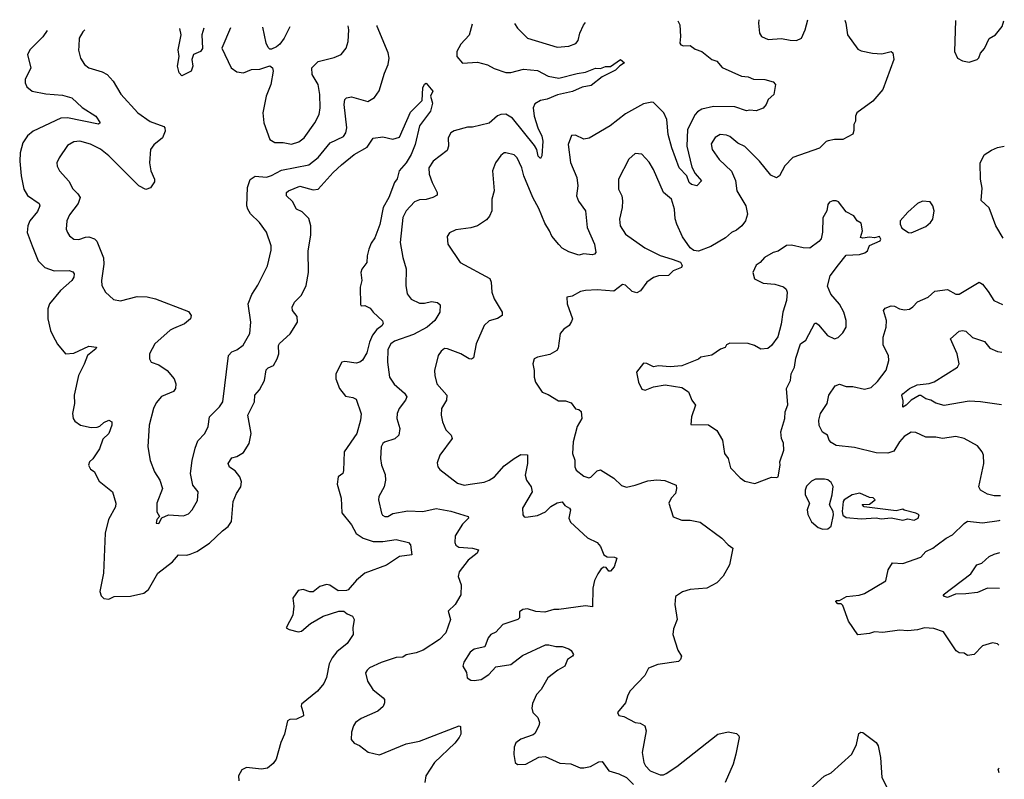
# Model space of a CAD drawing. Extents: x 2199565 to 2323334, y 894172 to 1018966.
# Tile 440 of 440: x 2317308 to 2323237, y 1014394 to 1018966. Entities that reach past the tile are written whole.
import ezdxf

# ---------------------------------------------------------------- set-up
doc = ezdxf.new("R2010")
doc.units = 0

msp = doc.modelspace()

# ---------------------------------------------------------------- linework, layer by layer
at = {"layer": '0CON10XD'}
for points in [[(2317699.3, 1018904.2), (2317687.8, 1018892.2), (2317667.1, 1018855), (2317664.3, 1018805.7), (2317663, 1018783), (2317674.2, 1018735), (2317698.8, 1018695), (2317725, 1018675.8), (2317805, 1018651.4), (2317835, 1018635.7), (2317871.4, 1018595), (2317917.2, 1018517.2), (2318018.6, 1018405), (2318093.6, 1018353.6), (2318175, 1018322.5), (2318182.5, 1018315), (2318183.3, 1018295), (2318168.8, 1018255), (2318115, 1018212), (2318095.6, 1018185), (2318088.9, 1018105), (2318097.5, 1018055), (2318120, 1018005), (2318120.7, 1017989.3), (2318095.7, 1017954.3), (2318067.3, 1017942.7), (2318025, 1017966), (2317845, 1018146.5), (2317795, 1018186.9), (2317735, 1018216.4), (2317670, 1018235), (2317635, 1018230), (2317595, 1018208.8), (2317546.7, 1018135), (2317532.5, 1018105), (2317533.3, 1018085), (2317547.5, 1018055), (2317604.1, 1017994.1), (2317627.7, 1017947.7), (2317658.3, 1017918.3), (2317671.4, 1017895), (2317661.1, 1017858.9), (2317608.3, 1017791.7), (2317591.4, 1017755), (2317588, 1017705), (2317596, 1017685), (2317608.8, 1017665), (2317635, 1017644.2), (2317665, 1017642.5), (2317705, 1017657.5), (2317725, 1017658.6), (2317757.5, 1017647.5), (2317772.1, 1017632.1), (2317813, 1017533), (2317815.5, 1017494.5), (2317800.6, 1017395), (2317802.9, 1017365), (2317825.7, 1017325.7), (2317872.4, 1017282.4), (2317915, 1017272.9), (2318015, 1017300), (2318075, 1017296.7), (2318125, 1017285.5), (2318325, 1017208.8), (2318341.2, 1017185), (2318336, 1017165), (2318301.2, 1017135), (2318235, 1017106.9), (2318213.8, 1017096.2), (2318122.5, 1017015), (2318090.6, 1016955), (2318090, 1016925), (2318100, 1016905), (2318145, 1016887.5), (2318196.9, 1016855), (2318237.5, 1016805), (2318248.6, 1016775), (2318245.8, 1016745), (2318235, 1016728.8), (2318162.7, 1016697.3), (2318130.3, 1016659.7), (2318114.4, 1016625), (2318086.9, 1016525), (2318080, 1016395), (2318093.6, 1016313.6), (2318120.6, 1016245), (2318151.4, 1016195), (2318168.6, 1016145), (2318133.8, 1016055), (2318133.9, 1016003.9), (2318150, 1015975), (2318133.3, 1015956.7), (2318130, 1015935), (2318145, 1015933.3), (2318163, 1015967), (2318204.3, 1015985.7), (2318295, 1015979.4), (2318325, 1015991.9), (2318345.6, 1016015), (2318378, 1016072), (2318383.2, 1016123.2), (2318351.6, 1016165), (2318336.9, 1016235), (2318346.5, 1016313.5), (2318363.9, 1016386.1), (2318379.8, 1016430.2), (2318423.3, 1016475), (2318442, 1016518), (2318450.8, 1016575), (2318510.8, 1016635), (2318531.9, 1016665), (2318565.5, 1016944.5), (2318585, 1016966), (2318615, 1016978), (2318653.6, 1017006.4), (2318693.2, 1017076.8), (2318700, 1017145), (2318684.5, 1017255), (2318705, 1017312), (2318742.7, 1017367.3), (2318800, 1017485), (2318822.1, 1017577.9), (2318822.9, 1017605), (2318795, 1017686), (2318752.2, 1017745), (2318698.1, 1017798.1), (2318680.8, 1017825), (2318676.1, 1017845), (2318679.6, 1017955), (2318695.3, 1018004.7), (2318725, 1018023.5), (2318795, 1018018.2), (2318825, 1018027.7), (2318885, 1018060), (2319048.9, 1018091.1), (2319105, 1018135.4), (2319178.2, 1018225), (2319257.4, 1018262.6), (2319271.8, 1018285), (2319278.8, 1018315), (2319262.1, 1018455), (2319265.6, 1018484.4), (2319275, 1018495.8), (2319305, 1018501.4), (2319405, 1018474), (2319445, 1018496.7), (2319471.7, 1018538.3), (2319503.9, 1018643.9), (2319526.7, 1018695), (2319533.1, 1018735), (2319526.9, 1018766.9), (2319460, 1018925), (2319459.9, 1018930.5)], [(2318417.4, 1018915), (2318404.4, 1018875), (2318408.3, 1018791.7), (2318396.2, 1018775), (2318354.4, 1018755.6), (2318344, 1018725), (2318350, 1018685), (2318340, 1018655), (2318285, 1018627.5), (2318268.8, 1018645), (2318259.2, 1018685), (2318267.5, 1018745), (2318262.1, 1018785), (2318280, 1018875), (2318272.6, 1018912.8)], [(2318577.4, 1018917.3), (2318525.6, 1018795), (2318581.2, 1018675), (2318615, 1018652.1), (2318655, 1018645.4), (2318703.6, 1018666.4), (2318755, 1018667.5), (2318815, 1018687.5), (2318830.8, 1018675), (2318834.4, 1018655), (2318820.6, 1018575), (2318791.5, 1018505), (2318772.5, 1018405), (2318778.2, 1018345), (2318815, 1018244), (2318845, 1018226.7), (2318895, 1018226.2), (2318945, 1018215.5), (2318988.8, 1018231.2), (2319020.6, 1018255), (2319085.6, 1018345), (2319111.9, 1018395), (2319118.2, 1018435), (2319115.4, 1018515.4), (2319104.7, 1018574.7), (2319068.7, 1018635), (2319067.9, 1018675), (2319105, 1018713.8), (2319201.8, 1018738.2), (2319243.8, 1018756.2), (2319274.4, 1018795), (2319285.3, 1018834.7), (2319289.3, 1018905), (2319285.4, 1018927.9)], [(2318935.5, 1018922.7), (2318900.6, 1018855), (2318875, 1018818.6), (2318855, 1018801.4), (2318825, 1018787.5), (2318815, 1018788), (2318805, 1018798.8), (2318791.8, 1018825), (2318772.3, 1018920.3)], [(2320033.3, 1018939.1), (2320015, 1018872.5), (2319965, 1018818), (2319940.6, 1018775), (2319939.5, 1018745), (2319975, 1018703.3), (2320065, 1018710.8), (2320125, 1018694.5), (2320165, 1018672.1), (2320235, 1018647.5), (2320265, 1018647.5), (2320342.6, 1018667.4), (2320425, 1018659.3), (2320490, 1018625), (2320555, 1018613.4), (2320665, 1018642.2), (2320715, 1018648.8), (2320775, 1018674.2), (2320805, 1018672), (2320835, 1018684), (2320865, 1018684), (2320925, 1018726), (2320950, 1018705), (2320921.9, 1018688.1), (2320895, 1018662), (2320815, 1018621.2), (2320750, 1018570), (2320695, 1018560), (2320636.9, 1018533.1), (2320546.1, 1018513.9), (2320485, 1018487.8), (2320445, 1018479.2), (2320410.2, 1018459.8), (2320398.9, 1018435), (2320405.4, 1018385), (2320427.9, 1018315), (2320452.9, 1018265), (2320457.6, 1018235), (2320453, 1018147), (2320445, 1018130), (2320429.6, 1018145), (2320421.6, 1018185), (2320408.3, 1018208.3), (2320275, 1018372.1), (2320235, 1018397.3), (2320205.5, 1018395.5), (2320185, 1018387.3), (2320135, 1018343.8), (2320035, 1018318.6), (2320005, 1018318.5), (2319925, 1018297.1), (2319904, 1018285), (2319887.8, 1018255), (2319890.4, 1018205), (2319881.5, 1018178.5), (2319796.9, 1018115), (2319772.5, 1018075), (2319774.5, 1018035), (2319791.8, 1017985), (2319822.2, 1017925), (2319821.3, 1017908.7), (2319795.4, 1017894.6), (2319755, 1017883.3), (2319715, 1017880.6), (2319685, 1017869.2), (2319635, 1017815.8), (2319615.5, 1017775), (2319600, 1017625), (2319614.5, 1017534.5), (2319635.7, 1017465.7), (2319632.2, 1017365), (2319641.1, 1017315), (2319665, 1017283.1), (2319715, 1017259.5), (2319745, 1017258.9), (2319788.7, 1017268.7), (2319824.2, 1017264.2), (2319839.2, 1017249.2), (2319838.6, 1017205), (2319808.5, 1017155), (2319762.2, 1017115), (2319679.4, 1017070.6), (2319565, 1017031.8), (2319543.3, 1017015), (2319525, 1016981.2), (2319522.1, 1016905), (2319533.9, 1016813.9), (2319562.6, 1016772.6), (2319625, 1016717.8), (2319638.2, 1016695), (2319631.8, 1016675), (2319592.7, 1016625), (2319581.1, 1016595), (2319579.5, 1016565), (2319597.5, 1016505), (2319590.8, 1016465), (2319566, 1016444), (2319505, 1016423.3), (2319494.2, 1016415.8), (2319485.5, 1016395), (2319480.5, 1016325), (2319485.7, 1016285), (2319507.8, 1016227.8), (2319510.6, 1016195), (2319503.1, 1016155), (2319470.6, 1016095), (2319469.4, 1016075), (2319485.9, 1015995.9), (2319493, 1015983), (2319505.9, 1015975.9), (2319525, 1015976), (2319555.4, 1015994.6), (2319645, 1016010.4), (2319735, 1016005.6), (2319815, 1016024.4), (2319905, 1016007.8), (2320007.5, 1015975), (2320010, 1015965), (2319975, 1015930), (2319930.9, 1015859.1), (2319928.3, 1015818.3), (2319935, 1015803.8), (2319951.7, 1015791.7), (2320035, 1015785.7), (2320070, 1015775), (2320062.5, 1015755), (2320007.9, 1015712.1), (2319955, 1015642.5), (2319948.8, 1015615), (2319966.7, 1015565), (2319964.2, 1015505), (2319930.8, 1015445), (2319887.5, 1015405), (2319902.3, 1015355), (2319873.8, 1015276.2), (2319835, 1015235.6), (2319738.1, 1015171.9), (2319695, 1015154.4), (2319635, 1015143.1), (2319615, 1015129.2), (2319575, 1015127.5), (2319485, 1015096.9), (2319414.3, 1015065.7), (2319399.5, 1015050.5), (2319391.2, 1015035), (2319403.3, 1014985), (2319433.8, 1014935), (2319497.5, 1014885), (2319504.3, 1014874.3), (2319504.4, 1014855), (2319497.3, 1014832.7), (2319465, 1014803.8), (2319365, 1014760.6), (2319330.8, 1014735), (2319317.1, 1014715), (2319305, 1014677.5), (2319304.1, 1014634.1), (2319321.2, 1014611.2), (2319355, 1014596.7), (2319407.3, 1014557.3), (2319475, 1014540.5), (2319635, 1014606.9), (2319715, 1014622.7), (2319955, 1014716.7), (2319961.7, 1014711.7), (2319963.8, 1014665), (2319954.2, 1014645.8), (2319927.6, 1014612.4), (2319805.3, 1014494.7), (2319754.5, 1014415), (2319748.1, 1014375)], [(2321270.2, 1018958.1), (2321273.8, 1018955), (2321283.8, 1018935), (2321288, 1018865), (2321283.3, 1018825), (2321290, 1018815), (2321305, 1018808), (2321345, 1018809.4), (2321375, 1018787.5), (2321415, 1018774), (2321475, 1018726), (2321505, 1018716), (2321537.6, 1018677.6), (2321655, 1018625.6), (2321695, 1018621.4), (2321726.9, 1018606.9), (2321795, 1018606.2), (2321845, 1018590.8), (2321859.2, 1018575), (2321848.8, 1018515), (2321815.7, 1018484.3), (2321803.8, 1018455), (2321785, 1018433.3), (2321742, 1018418), (2321705, 1018421.8), (2321685, 1018417.1), (2321615, 1018440.3), (2321485.9, 1018444.1), (2321415, 1018426.6), (2321388.4, 1018411.6), (2321375, 1018395.6), (2321330, 1018305), (2321324.6, 1018205), (2321355, 1018078.8), (2321375, 1018040), (2321413.8, 1017995), (2321385, 1017965.8), (2321354, 1017974), (2321340, 1017985), (2321325.7, 1018025), (2321279.2, 1018075), (2321235.4, 1018195), (2321213.2, 1018275), (2321205.3, 1018365), (2321186.6, 1018405), (2321125, 1018466.9), (2321115, 1018470), (2321065, 1018460), (2320955, 1018399.7), (2320864.1, 1018325.9), (2320737.9, 1018252.1), (2320705, 1018247.5), (2320655, 1018271.2), (2320630.5, 1018269.5), (2320610, 1018215), (2320625.5, 1018105.5), (2320663.1, 1018015), (2320668.2, 1017965), (2320660.7, 1017905), (2320673.3, 1017873.3), (2320714.4, 1017815), (2320724.5, 1017715), (2320770, 1017615), (2320777.5, 1017565), (2320770, 1017555), (2320755, 1017550), (2320705, 1017556.7), (2320675, 1017548), (2320615, 1017567.5), (2320575, 1017591.4), (2320555, 1017611.9), (2320512.2, 1017662.2), (2320497.5, 1017695), (2320470.1, 1017740.1), (2320435, 1017829.2), (2320397.9, 1017895), (2320342.7, 1018025), (2320330.9, 1018075), (2320304.3, 1018135), (2320285, 1018152.9), (2320235, 1018163.8), (2320225, 1018163.8), (2320205, 1018148.8), (2320172.5, 1018105), (2320156, 1018055), (2320165.6, 1017935), (2320150.5, 1017885), (2320150.5, 1017815), (2320137.8, 1017782.2), (2320119.1, 1017760.9), (2320065, 1017724.4), (2320025, 1017711.9), (2319935, 1017701.2), (2319896.4, 1017683.6), (2319881.7, 1017661.7), (2319886.7, 1017615), (2319961.2, 1017505), (2320138.4, 1017408.4), (2320147.5, 1017385), (2320150.9, 1017325), (2320165.4, 1017285.4), (2320212.5, 1017205), (2320214, 1017185), (2320185, 1017166.9), (2320135, 1017152.7), (2320105.5, 1017125), (2320057.5, 1017015), (2320040, 1016930), (2320028.3, 1016921.7), (2320015, 1016924.4), (2319963.8, 1016953.8), (2319885, 1016984.3), (2319865, 1016985.8), (2319845, 1016971.2), (2319828.6, 1016945), (2319805.6, 1016855), (2319806.9, 1016825), (2319820, 1016775), (2319879.2, 1016705), (2319877.5, 1016675), (2319847.1, 1016625), (2319845.7, 1016585), (2319853.3, 1016545), (2319875, 1016496.2), (2319906.7, 1016465), (2319913.1, 1016445), (2319837.5, 1016345), (2319822.3, 1016297.7), (2319826, 1016275), (2319838.3, 1016258.3), (2319945, 1016177.1), (2319985, 1016164.3), (2320019.7, 1016169.7), (2320105, 1016182.5), (2320135, 1016194.6), (2320166.5, 1016215), (2320225, 1016280.5), (2320285.8, 1016325), (2320325, 1016348.8), (2320365, 1016346.7), (2320365.6, 1016295), (2320351.4, 1016225), (2320360, 1016195), (2320388.6, 1016155), (2320394.4, 1016125), (2320335.8, 1016025), (2320336.7, 1015985), (2320345, 1015973.3), (2320355, 1015971.2), (2320425, 1015980.8), (2320475, 1016003.8), (2320506.2, 1016035), (2320545, 1016058.6), (2320575, 1016063.8), (2320591.1, 1016041.1), (2320618, 1016025), (2320624.2, 1016015), (2320613.8, 1015965), (2320625, 1015941.2), (2320727.7, 1015847.7), (2320785, 1015820), (2320806.2, 1015795), (2320824.4, 1015744.4), (2320845, 1015733.6), (2320890.3, 1015730.3), (2320904, 1015724), (2320886.8, 1015673.2), (2320865, 1015646.2), (2320855, 1015646.7), (2320838.9, 1015668.9), (2320825, 1015670.9), (2320809.7, 1015660.3), (2320789, 1015631), (2320769.5, 1015590.5), (2320759.6, 1015545), (2320757.4, 1015432.6), (2320715, 1015437.1), (2320555, 1015415.6), (2320525, 1015416.5), (2320470.9, 1015399.1), (2320415, 1015404), (2320365, 1015420), (2320337.5, 1015415), (2320318.3, 1015401.7), (2320317.5, 1015365), (2320307.5, 1015355), (2320216.7, 1015325), (2320175, 1015278.8), (2320145, 1015266.2), (2320129.2, 1015245), (2320107.9, 1015192.1), (2320045, 1015177.5), (2320021.3, 1015158.7), (2319981.7, 1015098.3), (2319976.2, 1015075), (2319997.7, 1015037.7), (2320003.3, 1015005), (2320025, 1014991.2), (2320045, 1014988), (2320087.5, 1014995), (2320132.5, 1015025), (2320175, 1015070.6), (2320265, 1015085.5), (2320335, 1015139.2), (2320475, 1015203.3), (2320493.8, 1015203.8), (2320537, 1015193), (2320575, 1015192.5), (2320615, 1015180), (2320629.3, 1015169.3), (2320642.5, 1015145), (2320637.5, 1015135), (2320605.9, 1015114.1), (2320590, 1015075), (2320548.3, 1015051.7), (2320489.2, 1015005), (2320447.8, 1014935), (2320419.4, 1014905), (2320395, 1014850), (2320391.7, 1014821.7), (2320398, 1014795), (2320428, 1014765), (2320437.1, 1014735), (2320434.4, 1014715.6), (2320409.8, 1014670.2), (2320398.9, 1014661.1), (2320325, 1014635.7), (2320295, 1014613.3), (2320286.4, 1014586.4), (2320283.9, 1014543.9), (2320292.5, 1014495), (2320305, 1014483.3), (2320355, 1014485.8), (2320435, 1014528), (2320471.2, 1014531.2), (2320561.1, 1014491.1), (2320627.6, 1014487.6), (2320683.7, 1014463.7), (2320705, 1014462.2), (2320745, 1014470.5), (2320795, 1014499.1), (2320815, 1014501.4), (2320855, 1014444.2), (2320915, 1014427.8), (2320962, 1014405), (2321005, 1014362.9)], [(2320288.2, 1018942.9), (2320306.2, 1018915), (2320365, 1018854), (2320545, 1018800), (2320615, 1018805.6), (2320657.4, 1018822.6), (2320670.2, 1018839.8), (2320680.8, 1018885), (2320702.1, 1018932.1), (2320714, 1018949.5)], [(2322277.1, 1018963.1), (2322282.7, 1018945), (2322292.9, 1018875), (2322355, 1018788.1), (2322375, 1018778.1), (2322443.4, 1018763.4), (2322499.1, 1018760.9), (2322555, 1018773.3), (2322565.8, 1018765.8), (2322570.6, 1018725), (2322505, 1018546), (2322444.4, 1018475), (2322348.8, 1018405), (2322340, 1018385), (2322340, 1018355), (2322331.2, 1018335), (2322331.7, 1018298.3), (2322325, 1018277.5), (2322265, 1018243.8), (2322215, 1018244), (2322177, 1018237), (2322165, 1018233.3), (2322125, 1018193.1), (2321964.1, 1018135.9), (2321915, 1018085.6), (2321883.6, 1018026.4), (2321864.3, 1018014.3), (2321830, 1018030), (2321763.3, 1018115), (2321675, 1018202.1), (2321631.9, 1018221.9), (2321585, 1018261.9), (2321565, 1018271.1), (2321525.8, 1018274.2), (2321495, 1018256), (2321472.4, 1018217.6), (2321477.5, 1018185), (2321520, 1018125), (2321593.7, 1018053.7), (2321617.7, 1017997.7), (2321627.2, 1017935), (2321679.5, 1017845), (2321690, 1017795), (2321679.2, 1017755), (2321656, 1017725), (2321625, 1017699.4), (2321595, 1017685.7), (2321557.6, 1017652.4), (2321469.3, 1017600.7), (2321395, 1017572.2), (2321366.5, 1017576.5), (2321345, 1017592.5), (2321299.2, 1017659.1), (2321264, 1017735), (2321255, 1017767.5), (2321251.1, 1017825), (2321232.3, 1017885), (2321184.1, 1017925), (2321125, 1018064), (2321099.1, 1018109.1), (2321055, 1018156.7), (2321015, 1018160.8), (2320975, 1018126.2), (2320913.2, 1018006.8), (2320914.4, 1017945), (2320933.3, 1017905), (2320938.5, 1017875), (2320935.5, 1017835), (2320918.9, 1017765), (2320923.3, 1017725), (2320955, 1017674.4), (2321071.9, 1017591.9), (2321165, 1017545.6), (2321236.1, 1017523.9), (2321286.4, 1017506.4), (2321296.8, 1017486.8), (2321293.8, 1017475), (2321243.3, 1017455), (2321215, 1017426.7), (2321153.9, 1017423.9), (2321125, 1017414.2), (2321084.6, 1017385.4), (2321045.9, 1017334.1), (2321025, 1017322.5), (2320995, 1017328.8), (2320955, 1017368), (2320937.7, 1017372.3), (2320885, 1017331.2), (2320785, 1017340), (2320715, 1017336), (2320685, 1017328.8), (2320635, 1017301.2), (2320602.5, 1017295), (2320603.8, 1017255), (2320636.2, 1017165), (2320631.7, 1017148.3), (2320615.7, 1017124.3), (2320585, 1017103.8), (2320563, 1017077), (2320551.2, 1016988.8), (2320543.3, 1016975), (2320499.7, 1016950.3), (2320426.2, 1016933.8), (2320406.4, 1016923.6), (2320397.5, 1016895), (2320406.7, 1016855), (2320406.7, 1016815), (2320413.9, 1016783.9), (2320453.6, 1016723.6), (2320489.7, 1016709.7), (2320551.7, 1016671.7), (2320595, 1016671.9), (2320628.9, 1016658.9), (2320655, 1016623.8), (2320675, 1016620), (2320688.3, 1016608.3), (2320692, 1016565), (2320665, 1016517.5), (2320640, 1016425), (2320636, 1016355), (2320650, 1016315), (2320650, 1016275), (2320658.8, 1016255), (2320705, 1016218.6), (2320735, 1016207.5), (2320747.9, 1016212.1), (2320785, 1016250), (2320805, 1016256), (2320885, 1016207.1), (2320931.7, 1016161.7), (2320962.7, 1016152.7), (2321015, 1016163.3), (2321090.5, 1016189.5), (2321145, 1016195.5), (2321191.7, 1016191.7), (2321260, 1016165), (2321262.5, 1016145), (2321256, 1016115), (2321230, 1016085), (2321216, 1016055), (2321243.4, 1015973.4), (2321295, 1015954.3), (2321345.9, 1015954.1), (2321405, 1015940.8), (2321535.6, 1015845.6), (2321574.1, 1015804.1), (2321602.5, 1015785), (2321582, 1015685), (2321544.4, 1015615.6), (2321505, 1015575.8), (2321445, 1015544.4), (2321345, 1015535.7), (2321298.3, 1015521.7), (2321257.5, 1015495), (2321253.6, 1015446.4), (2321266.4, 1015356.4), (2321245, 1015300), (2321240, 1015265), (2321271.2, 1015171.2), (2321292.5, 1015135), (2321287.5, 1015115), (2321275, 1015103.3), (2321150, 1015085), (2321095, 1015063.3), (2321071.3, 1015018.7), (2320984.4, 1014925.6), (2320969.2, 1014900.8), (2320956.7, 1014855), (2320906.7, 1014795), (2320915, 1014777.5), (2320945, 1014771.2), (2321015, 1014736), (2321045, 1014731.9), (2321072, 1014715), (2321080.8, 1014685), (2321055.6, 1014555), (2321066, 1014495), (2321076.2, 1014475), (2321105, 1014444.4), (2321165, 1014420.9), (2321185, 1014421.5), (2321200.4, 1014429.6), (2321265, 1014471.9), (2321512.5, 1014665), (2321575, 1014678.8), (2321625, 1014670), (2321638.8, 1014655), (2321640, 1014645), (2321620, 1014545), (2321603.3, 1014485), (2321555.6, 1014375)], [(2321757.9, 1018965.5), (2321756.2, 1018945), (2321762.5, 1018885), (2321775, 1018864.2), (2321815, 1018846.9), (2321895, 1018852.9), (2321947.3, 1018842.7), (2321985, 1018840), (2322016.2, 1018853.8), (2322036.8, 1018905), (2322053.2, 1018964.2)], [(2322942.8, 1018960.1), (2322936.7, 1018775), (2322954.1, 1018734.1), (2322985, 1018717.5), (2323025, 1018710), (2323073.9, 1018726.1), (2323084.1, 1018735.9), (2323093.8, 1018765), (2323117, 1018793), (2323145, 1018853.3), (2323183.8, 1018875), (2323223.8, 1018925), (2323234.8, 1018958.7)], [(2317474.4, 1018900.9), (2317447.6, 1018862.4), (2317370, 1018785), (2317355.6, 1018755), (2317375.4, 1018675), (2317341.4, 1018605), (2317340.8, 1018585), (2317350.9, 1018560.9), (2317383.8, 1018535), (2317465, 1018518.9), (2317565, 1018511.2), (2317622, 1018495), (2317685, 1018438.1), (2317767.1, 1018385), (2317793.3, 1018345), (2317783.3, 1018336.7), (2317595.7, 1018375.7), (2317555, 1018373.3), (2317389.5, 1018295), (2317354.1, 1018265.9), (2317327.5, 1018225), (2317311.6, 1018165), (2317308.1, 1018115), (2317316.3, 1018026.3), (2317332.7, 1017945), (2317355, 1017908.5), (2317425, 1017858.6), (2317430, 1017845), (2317415, 1017810.6), (2317369.1, 1017755), (2317356.4, 1017725), (2317353.6, 1017685), (2317383.2, 1017605), (2317420, 1017515), (2317460, 1017475), (2317515, 1017454.7), (2317606.7, 1017456.7), (2317628.6, 1017448.6), (2317636.5, 1017436.5), (2317634.5, 1017415), (2317622.2, 1017395), (2317553.7, 1017336.3), (2317487.5, 1017255), (2317478, 1017225), (2317478, 1017165), (2317494.2, 1017094.2), (2317508, 1017065), (2317535, 1017013.3), (2317583.3, 1016955), (2317635, 1016959.5), (2317725, 1017000.9), (2317771.2, 1016995), (2317765.9, 1016984.1), (2317715.7, 1016945), (2317697.2, 1016892.8), (2317662.9, 1016825), (2317636, 1016705), (2317638, 1016655), (2317626, 1016595), (2317630, 1016565), (2317639.7, 1016549.7), (2317675, 1016526), (2317738.8, 1016511.2), (2317775, 1016512.5), (2317790.2, 1016519.8), (2317815, 1016541.8), (2317845, 1016555.5), (2317861.9, 1016545), (2317863.8, 1016525), (2317845, 1016474.4), (2317808.2, 1016441.8), (2317787.7, 1016382.3), (2317747.9, 1016322.1), (2317728, 1016305), (2317722.5, 1016285), (2317735, 1016261.2), (2317757, 1016247), (2317787.3, 1016187.3), (2317866.7, 1016125), (2317887.5, 1016055), (2317885, 1016034), (2317843.3, 1015956.7), (2317822.5, 1015875), (2317811.9, 1015635), (2317790.8, 1015525), (2317798, 1015498), (2317815, 1015481.2), (2317845, 1015478.8), (2317876.2, 1015493.8), (2317975, 1015496), (2318055, 1015514.4), (2318083.8, 1015536.2), (2318140.5, 1015635), (2318228.1, 1015701.9), (2318265, 1015744.2), (2318315, 1015742.9), (2318335, 1015748.2), (2318375, 1015765.5), (2318451.9, 1015815), (2318529.8, 1015890.2), (2318564, 1015915), (2318584.3, 1015945), (2318592.7, 1016065), (2318614.5, 1016115), (2318640.5, 1016155), (2318644.4, 1016185), (2318634.4, 1016215), (2318605, 1016250), (2318571.7, 1016271.7), (2318564.2, 1016295), (2318585, 1016328.8), (2318615, 1016337.5), (2318655, 1016360.8), (2318690.4, 1016415), (2318702.3, 1016475), (2318681.8, 1016585), (2318721.2, 1016665), (2318723.3, 1016706.7), (2318752, 1016738), (2318782.3, 1016795), (2318791.7, 1016858.3), (2318805, 1016870.9), (2318835.9, 1016884.1), (2318859.1, 1016925), (2318867.5, 1016955), (2318867.1, 1017005), (2318873, 1017017), (2318935.8, 1017074.2), (2318980, 1017145), (2318979.1, 1017179.1), (2318951.4, 1017215), (2318948.2, 1017235), (2318962.1, 1017265), (2319005, 1017308.1), (2319032.7, 1017365), (2319047.1, 1017445), (2319045.3, 1017575), (2319061.9, 1017668.1), (2319060.8, 1017725), (2319048.5, 1017768.5), (2319009.1, 1017809.1), (2318975, 1017826), (2318951.7, 1017871.7), (2318914.4, 1017905), (2318914.4, 1017925), (2318925.7, 1017935), (2318995, 1017964.3), (2319075, 1017942.2), (2319104.5, 1017945.5), (2319195, 1018045.6), (2319245, 1018091.1), (2319321.9, 1018155), (2319400.9, 1018199.1), (2319436.7, 1018253.3), (2319495, 1018259.6), (2319555, 1018246.7), (2319595, 1018258.1), (2319661.6, 1018408.4), (2319731.7, 1018478.3), (2319734.6, 1018555.4), (2319745, 1018576.7), (2319755, 1018583.3), (2319796.2, 1018535), (2319782.5, 1018505), (2319794.2, 1018464.2), (2319780.9, 1018415), (2319715, 1018326.7), (2319689.6, 1018215), (2319665.8, 1018155), (2319634.7, 1018105), (2319593.3, 1018055), (2319581.8, 1018008.2), (2319564.6, 1017985), (2319530.7, 1017895), (2319497, 1017835), (2319477.5, 1017732.5), (2319446.7, 1017653.3), (2319425, 1017621.2), (2319410.6, 1017585), (2319399.4, 1017545), (2319398.6, 1017505), (2319369.2, 1017465), (2319361.9, 1017445), (2319367.8, 1017395), (2319357.8, 1017355), (2319360.7, 1017250.7), (2319363.8, 1017243.8), (2319386.1, 1017246.1), (2319419.3, 1017229.3), (2319436.7, 1017205), (2319493.5, 1017153.5), (2319496.6, 1017136.6), (2319487.9, 1017122.1), (2319458.4, 1017101.6), (2319433.4, 1017066.6), (2319414.4, 1017025.6), (2319398.4, 1016961.6), (2319372.6, 1016917.4), (2319356.2, 1016903.8), (2319335, 1016898.9), (2319265, 1016908.8), (2319247.5, 1016905), (2319212.5, 1016835), (2319211.9, 1016805), (2319234, 1016745), (2319270.3, 1016700.3), (2319315, 1016691.4), (2319335, 1016681.2), (2319364.2, 1016594.2), (2319360, 1016555), (2319337.3, 1016475), (2319261.4, 1016365), (2319258.1, 1016251.9), (2319253.3, 1016235), (2319226.1, 1016213.9), (2319220.3, 1016169.7), (2319243.5, 1016085), (2319246.8, 1015996.8), (2319305.9, 1015925.9), (2319334.1, 1015874.1), (2319375.6, 1015845), (2319436.7, 1015825), (2319494.3, 1015824.3), (2319575, 1015838), (2319649.4, 1015819.4), (2319661.4, 1015805), (2319670, 1015745), (2319595, 1015733.9), (2319517.7, 1015682.3), (2319386, 1015635), (2319337, 1015593), (2319285.6, 1015534.4), (2319275, 1015530), (2319225, 1015528), (2319175, 1015562), (2319155, 1015567.1), (2319116.2, 1015555), (2319075, 1015522.9), (2319055, 1015522.9), (2319015, 1015536.7), (2318985, 1015529.5), (2318952.1, 1015485), (2318957.9, 1015435), (2318952.5, 1015382.5), (2318912.5, 1015305), (2318930, 1015295), (2318985, 1015281.1), (2319005, 1015285.5), (2319058.3, 1015331.7), (2319136.2, 1015375), (2319230, 1015405), (2319260, 1015405), (2319279.3, 1015389.3), (2319312.5, 1015375), (2319322.5, 1015355), (2319314.2, 1015305), (2319316.7, 1015265), (2319279.5, 1015210.5), (2319218.5, 1015161.5), (2319188.6, 1015125), (2319172.1, 1015087.9), (2319155, 1015007.5), (2319140, 1014970), (2319102, 1014925), (2319005, 1014846.7), (2319002, 1014835), (2319015.5, 1014795.5), (2319016, 1014775), (2318975, 1014755.6), (2318935, 1014754.3), (2318920.8, 1014745), (2318903.5, 1014665), (2318880.4, 1014615), (2318851.5, 1014515), (2318835, 1014488.6), (2318799.3, 1014460.7), (2318765, 1014455.5), (2318674.4, 1014465.6), (2318645, 1014450), (2318625.8, 1014415), (2318627.5, 1014385)], [(2323230.6, 1017650.5), (2323185.9, 1017725), (2323145, 1017832.5), (2323097.5, 1017877.5), (2323102.6, 1017952.6), (2323094.4, 1018005), (2323092.4, 1018102.4), (2323115, 1018151.4), (2323158.8, 1018181.2), (2323195, 1018196.9), (2323236.8, 1018204.7)], [(2321735, 1016174), (2321835, 1016212), (2321865, 1016210), (2321876, 1016215), (2321887.8, 1016285), (2321885.7, 1016305), (2321908.9, 1016375), (2321907.3, 1016417.3), (2321896, 1016445), (2321891.9, 1016485), (2321914.4, 1016565.6), (2321916.7, 1016605), (2321932.9, 1016647.1), (2321925.6, 1016745), (2321950, 1016795), (2321953.3, 1016835), (2321973.3, 1016875), (2321982.2, 1016927.8), (2322008.8, 1017015), (2322042.3, 1017037.7), (2322095, 1017140), (2322105, 1017140), (2322118.3, 1017128.3), (2322172.5, 1017065), (2322213.9, 1017043.9), (2322237.3, 1017052.7), (2322265, 1017080), (2322284, 1017115), (2322284, 1017155), (2322271.2, 1017205), (2322245, 1017253.3), (2322192.7, 1017312.7), (2322172.3, 1017362.3), (2322189.2, 1017425), (2322238.8, 1017491.2), (2322285, 1017547.5), (2322365, 1017552.5), (2322397, 1017563), (2322412.5, 1017575), (2322425, 1017607.5), (2322490, 1017635), (2322492.5, 1017645), (2322485, 1017660), (2322455, 1017652.5), (2322425, 1017656.2), (2322385, 1017650), (2322370, 1017655), (2322382.5, 1017695), (2322375, 1017740), (2322350, 1017755), (2322330, 1017785), (2322285, 1017810), (2322238.8, 1017868.8), (2322225, 1017876.2), (2322205, 1017876.2), (2322185, 1017866.7), (2322175, 1017852.5), (2322168, 1017815), (2322145, 1017772.5), (2322143, 1017687), (2322133.2, 1017646.8), (2322120.3, 1017629.7), (2322065, 1017591.2), (2322025, 1017592), (2321955, 1017608.8), (2321925, 1017606), (2321875, 1017572), (2321845, 1017563.8), (2321792.5, 1017535), (2321766.7, 1017505), (2321742.3, 1017487.7), (2321723.3, 1017445), (2321733.3, 1017405), (2321785, 1017380.8), (2321854.2, 1017374.2), (2321907.3, 1017357.3), (2321923.9, 1017343.9), (2321928.8, 1017325), (2321926, 1017275), (2321904.2, 1017205), (2321894.1, 1017134.1), (2321872.7, 1017057.3), (2321835, 1017003.8), (2321813.2, 1016986.8), (2321771.7, 1016981.7), (2321732.5, 1017005), (2321695, 1017017.5), (2321585, 1017018.8), (2321565, 1017008.8), (2321555, 1016992), (2321527.3, 1016982.7), (2321475, 1016946.2), (2321410, 1016935), (2321395, 1016923.3), (2321295, 1016883.3), (2321225, 1016876.2), (2321155, 1016882.5), (2321125, 1016876.7), (2321085, 1016896.7), (2321065, 1016897.5), (2321022.5, 1016845), (2321033.3, 1016785), (2321055, 1016742.5), (2321075, 1016736.7), (2321125, 1016756.7), (2321195, 1016768.8), (2321295, 1016752), (2321335.7, 1016725.7), (2321355.6, 1016675), (2321377.1, 1016645), (2321354, 1016575), (2321350, 1016530), (2321455, 1016527.1), (2321505, 1016494), (2321540, 1016435), (2321552, 1016355), (2321574, 1016325), (2321587.7, 1016267.7), (2321647.3, 1016207.3), (2321675, 1016188.8), (2321735, 1016174)], [(2322675, 1017683.3), (2322765, 1017721.2), (2322793.3, 1017745), (2322806.7, 1017765), (2322813.8, 1017815), (2322806.7, 1017845), (2322790, 1017870), (2322745, 1017872.5), (2322715, 1017858.8), (2322655, 1017806.2), (2322610, 1017755), (2322608.8, 1017735), (2322620.5, 1017710.5), (2322660, 1017685), (2322675, 1017683.3)], [(2323213.2, 1016099.7), (2323175, 1016100.8), (2323135, 1016110.6), (2323092.5, 1016135), (2323082.9, 1016155), (2323114.3, 1016295), (2323112.5, 1016345), (2323104, 1016365), (2323075, 1016400.8), (2322994.3, 1016444.3), (2322945, 1016456.7), (2322865, 1016444.5), (2322825, 1016453.2), (2322765, 1016452.3), (2322705, 1016480.4), (2322675, 1016483.6), (2322632.9, 1016457.1), (2322606.5, 1016425), (2322571.4, 1016368.6), (2322535, 1016356.5), (2322465, 1016359.2), (2322335, 1016391.8), (2322225, 1016403.3), (2322195, 1016420), (2322182.5, 1016435), (2322171.2, 1016465), (2322142.5, 1016482.5), (2322122.7, 1016522.7), (2322119.2, 1016555), (2322130.8, 1016595), (2322169.2, 1016655), (2322180, 1016705), (2322217.7, 1016762.3), (2322245, 1016771.4), (2322285, 1016758.1), (2322325, 1016758.5), (2322395, 1016742.5), (2322435, 1016752.5), (2322472.6, 1016787.4), (2322524.6, 1016855.4), (2322541.5, 1016915), (2322538.9, 1016945), (2322507.2, 1017007.2), (2322506.4, 1017055), (2322524.6, 1017115), (2322526.5, 1017155), (2322508.6, 1017215), (2322520.3, 1017229.7), (2322555, 1017242.5), (2322575, 1017241.4), (2322605, 1017224.5), (2322635, 1017219.6), (2322665, 1017223.8), (2322685, 1017238.2), (2322715, 1017268.2), (2322779.2, 1017295), (2322817.9, 1017332.1), (2322895, 1017341.9), (2322945, 1017314.4), (2322965, 1017314.5), (2323085, 1017385.7), (2323105, 1017373.8), (2323140.3, 1017330.3), (2323174, 1017275), (2323225, 1017250.8), (2323226.1, 1017250.7)], [(2323219.4, 1016648.6), (2323094, 1016666), (2323025, 1016670.5), (2322874.2, 1016644.2), (2322825, 1016658), (2322795, 1016676), (2322764.3, 1016684.3), (2322735, 1016704), (2322725, 1016704.2), (2322675, 1016675.7), (2322645.8, 1016645), (2322625, 1016634.2), (2322627.8, 1016672.2), (2322620.6, 1016705), (2322626.2, 1016713.8), (2322665, 1016745.5), (2322712.8, 1016767.2), (2322785, 1016775.4), (2322815, 1016785.4), (2322955.8, 1016875), (2322965.7, 1016895), (2322952.9, 1016955), (2322912.5, 1017045), (2322965, 1017092), (2322985, 1017096), (2323005, 1017090.5), (2323045, 1017052.2), (2323118.2, 1017028.2), (2323149.5, 1016989.5), (2323195, 1016968.2), (2323222.9, 1016963.8)], [(2322145, 1015898.8), (2322175, 1015902), (2322195, 1015917.5), (2322207.8, 1015985), (2322206.4, 1016006.4), (2322183.8, 1016045), (2322201.1, 1016105), (2322206.6, 1016156.6), (2322195, 1016181.2), (2322175, 1016196.2), (2322155, 1016201.2), (2322100.7, 1016199.3), (2322075, 1016187.5), (2322045, 1016157.5), (2322037.5, 1016135), (2322036.7, 1016105), (2322063.8, 1016055), (2322048.8, 1016015), (2322053.3, 1015986.7), (2322075, 1015942.5), (2322115, 1015908.8), (2322145, 1015898.8)], [(2322625, 1015954.5), (2322655, 1015962.5), (2322695, 1015954.5), (2322718.8, 1015965), (2322723.3, 1015985), (2322705, 1015996), (2322633, 1016013), (2322625, 1016020), (2322585, 1016010), (2322393, 1016033), (2322381.7, 1016048.3), (2322425, 1016050), (2322460, 1016075), (2322447, 1016087), (2322425, 1016090), (2322366.1, 1016116.1), (2322320, 1016105), (2322273.3, 1016075), (2322266.7, 1016065), (2322260, 1016005), (2322265, 1015983.3), (2322285, 1015969.2), (2322375, 1015962), (2322465, 1015966.7), (2322495, 1015961.2), (2322555, 1015967.5), (2322625, 1015954.5)], [(2323203.2, 1015202.2), (2323195, 1015210), (2323165, 1015214.4), (2323105, 1015196.9), (2323055, 1015144.7), (2323015, 1015138.2), (2322995, 1015154), (2322965, 1015154.3), (2322947, 1015167), (2322871.2, 1015281.2), (2322811.9, 1015301.9), (2322755.3, 1015304.7), (2322715, 1015293.8), (2322655, 1015287.3), (2322605, 1015291.8), (2322505, 1015277.1), (2322455, 1015282.2), (2322425, 1015271.4), (2322355, 1015263.3), (2322298.6, 1015345), (2322265, 1015440), (2322255, 1015450), (2322235, 1015450), (2322222.5, 1015465), (2322225, 1015470), (2322245, 1015470), (2322285.9, 1015494.1), (2322362.7, 1015502.7), (2322395, 1015512.9), (2322522.5, 1015587.5), (2322536.5, 1015655), (2322562.8, 1015697.2), (2322625, 1015693.1), (2322735, 1015730), (2322765, 1015765.6), (2322805.8, 1015784.2), (2322831.9, 1015805), (2322885.8, 1015845), (2322925.3, 1015864.7), (2322995, 1015934.3), (2323015, 1015947.1), (2323105, 1015937.5), (2323205, 1015951.1), (2323211.6, 1015952.9)], [(2323207, 1015541.8), (2323135.3, 1015544.7), (2323075, 1015518.1), (2323005, 1015511.1), (2322942.1, 1015507.9), (2322895, 1015488.8), (2322876, 1015495), (2322868.8, 1015505), (2323035, 1015630.8), (2323071.2, 1015685), (2323101.2, 1015695), (2323145, 1015734.3), (2323175, 1015749.4), (2323209.4, 1015759.3)], [(2322065.9, 1014334.1), (2322152.7, 1014412.7), (2322195, 1014432.9), (2322319.4, 1014545), (2322347.4, 1014602.6), (2322360.3, 1014669.7), (2322372.4, 1014677.6), (2322385, 1014675.6), (2322465, 1014615.8), (2322477.5, 1014595), (2322491.1, 1014525), (2322500, 1014405), (2322542.1, 1014322.1)], [(2323206.2, 1014432.9), (2323200, 1014455), (2323205.5, 1014460.5)]]:
    msp.add_lwpolyline(points, dxfattribs=at)

doc.saveas('drawing.dxf')
